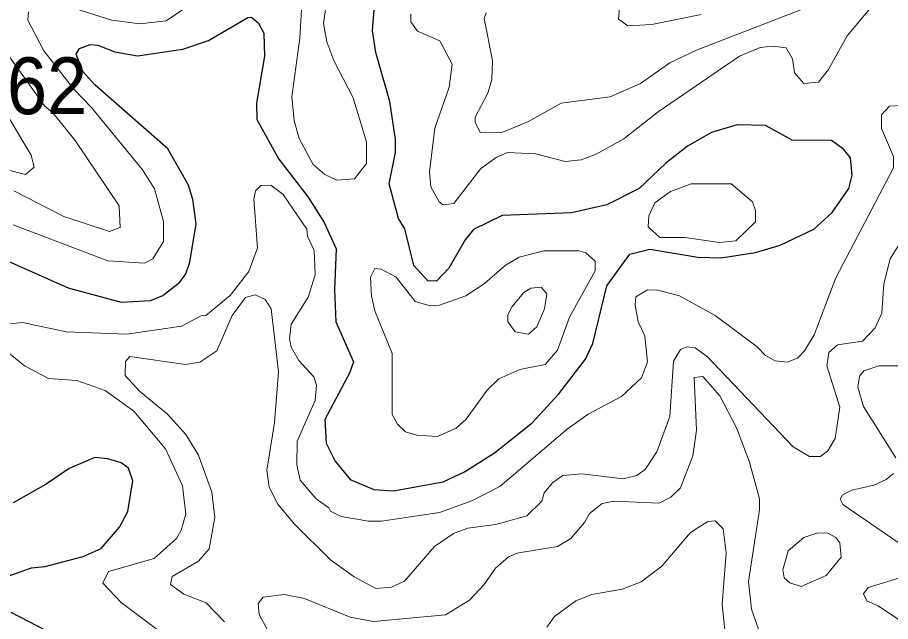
# Model space of a CAD drawing. Extents: x 763.2 to 816.8, y 7896.5 to 7952.7.
# Drawn here: x 806.119 to 808.579, y 7925.685 to 7927.387 of the extents above; entities that cross this region are included whole.
import ezdxf

# ---------------------------------------------------------------- set-up
doc = ezdxf.new("R2010")
doc.units = 0
doc.header["$LTSCALE"] = 0.064
doc.layers.add('1', color=7, linetype='Continuous', lineweight=25)
doc.layers.add('2', color=7, linetype='Continuous', lineweight=13)
doc.layers.add('21', color=7, linetype='Continuous')

msp = doc.modelspace()

# ---------------------------------------------------------------- linework, layer by layer
at = {"layer": '1'}
for points in [[(806.2941, 7927.2993), (806.3241, 7927.3109), (806.3454, 7927.309), (806.3932, 7927.2896), (806.4575, 7927.2784), (806.585, 7927.2969), (806.657, 7927.3217), (806.7681, 7927.3862), (806.7781, 7927.387), (806.7979, 7927.3707), (806.8131, 7927.3423), (806.8147, 7927.2775), (806.7921, 7927.1451), (806.7937, 7927.0992), (806.8555, 7926.9876), (806.938, 7926.8805), (806.9837, 7926.8089), (807.0169, 7926.7352), (807.012, 7926.6196), (807.0158, 7926.5295), (807.0658, 7926.4164), (807.0549, 7926.3847), (806.9848, 7926.2543), (806.989, 7926.1878), (807.0141, 7926.1372), (807.0565, 7926.0852), (807.1229, 7926.0571), (807.1788, 7926.0539), (807.3186, 7926.0784), (807.3791, 7926.1067), (807.4633, 7926.1602), (807.5696, 7926.245), (807.6442, 7926.3263), (807.7198, 7926.4246), (807.7404, 7926.468), (807.7796, 7926.6304), (807.8444, 7926.7196), (807.9009, 7926.7341), (808.0367, 7926.7112), (808.1024, 7926.7096), (808.1988, 7926.725), (808.2686, 7926.7455), (808.3629, 7926.7902), (808.4149, 7926.8373), (808.4622, 7926.9052), (808.4712, 7926.9423), (808.4663, 7926.9916), (808.4466, 7927.0153), (808.4129, 7927.0397), (808.3019, 7927.0411), (808.2265, 7927.0824), (808.1469, 7927.084), (808.0747, 7927.0625), (808.007, 7927.0239), (807.9459, 7926.9763), (807.8709, 7926.9048), (807.7802, 7926.8594), (807.6802, 7926.8361), (807.4849, 7926.829), (807.4044, 7926.7895), (807.3802, 7926.7605), (807.3345, 7926.6807), (807.2996, 7926.6439), (807.2758, 7926.6445), (807.2359, 7926.6884), (807.2102, 7926.7915), (807.1926, 7926.8207), (807.1668, 7926.918), (807.1845, 7927.0062), (807.1844, 7927.0432), (807.1681, 7927.15), (807.1288, 7927.2882), (807.1195, 7927.3491), (807.1262, 7927.4317)], [(806.6009, 7926.9141), (806.5425, 7927.0162), (806.3374, 7927.1969), (806.3028, 7927.2345), (806.2843, 7927.2831), (806.2941, 7927.2993)], [(806.0861, 7926.7033), (806.2617, 7926.6255), (806.4109, 7926.5844), (806.4936, 7926.5896), (806.5287, 7926.6036), (806.5769, 7926.641), (806.5932, 7926.6644), (806.6046, 7926.6972), (806.6224, 7926.8057), (806.6132, 7926.8742), (806.6009, 7926.9141)], [(806.0897, 7925.8118), (806.1584, 7925.8367), (806.1959, 7925.8405), (806.3044, 7925.8684), (806.3544, 7925.8914), (806.4067, 7925.9514), (806.4298, 7925.9957), (806.4445, 7926.0816), (806.432, 7926.1173), (806.4111, 7926.1323), (806.3734, 7926.144), (806.3367, 7926.1473), (806.2644, 7926.1163), (806.2001, 7926.072), (806.1065, 7926.0194)], [(806.0909, 7925.0499), (806.1263, 7925.0627), (806.234, 7925.0792), (806.3077, 7925.1026), (806.3733, 7925.1356), (806.4222, 7925.182), (806.4334, 7925.2535), (806.419, 7925.3251), (806.4188, 7925.362), (806.4416, 7925.4697), (806.4417, 7925.5305), (806.4142, 7925.5765), (806.3885, 7925.5972), (806.2479, 7925.6348), (806.1016, 7925.7104)]]:
    msp.add_lwpolyline(points, dxfattribs=at)
at = {"layer": '2'}
for points in [[(806.6214, 7927.4332), (806.5379, 7927.3769), (806.4641, 7927.3687), (806.3852, 7927.3786), (806.1912, 7927.441)], [(806.989, 7927.4221), (806.981, 7927.3695), (806.9905, 7927.3183), (807.0105, 7927.2652), (807.0646, 7927.1599), (807.1021, 7927.0365), (807.1024, 7926.9755), (807.0683, 7926.932), (807.0191, 7926.9282), (806.985, 7926.9442), (806.9518, 7926.9725), (806.9127, 7927.0457), (806.8984, 7927.0956), (806.8921, 7927.1633), (806.9151, 7927.3283), (806.9215, 7927.4432)], [(807.2277, 7927.3972), (807.2275, 7927.3744), (807.246, 7927.3485), (807.3088, 7927.3209), (807.3438, 7927.2551), (807.3351, 7927.1905), (807.2949, 7927.0744), (807.28, 7926.9521), (807.2836, 7926.9095), (807.307, 7926.8671), (807.3186, 7926.8594), (807.3484, 7926.8625), (807.4246, 7926.961), (807.4678, 7926.9925), (807.5, 7927.0059), (807.5788, 7927.0024), (807.662, 7926.9808), (807.7079, 7926.9858), (807.7502, 7927.0015), (807.8277, 7927.0452), (807.9247, 7927.1208), (808.1537, 7927.2778), (808.2121, 7927.3023), (808.2478, 7927.3062), (808.2855, 7927.301), (808.3031, 7927.2697), (808.3084, 7927.2304), (808.3346, 7927.201), (808.3759, 7927.2046), (808.4048, 7927.2401), (808.4569, 7927.3353), (808.5306, 7927.4226)], [(808.37, 7927.4254), (808.0327, 7927.2945), (807.9571, 7927.2585), (807.8748, 7927.201), (807.7894, 7927.1632), (807.6513, 7927.145), (807.5589, 7927.0932), (807.4869, 7927.0636), (807.4225, 7927.063), (807.4085, 7927.0919), (807.4086, 7927.1061), (807.4444, 7927.1737), (807.4559, 7927.2116), (807.4574, 7927.2651), (807.4346, 7927.3833), (807.4402, 7927.3997)], [(807.8153, 7927.4141), (807.8128, 7927.3822), (807.8389, 7927.3635), (807.9062, 7927.3667), (808.0457, 7927.3951)], [(806.1504, 7927.4025), (806.1478, 7927.3791), (806.1936, 7927.2923), (806.278, 7927.1843), (806.3272, 7927.1331), (806.4713, 7926.9576), (806.5054, 7926.9041), (806.5303, 7926.8122), (806.5306, 7926.7559), (806.5006, 7926.7066), (806.4771, 7926.6949), (806.3735, 7926.7012), (806.1072, 7926.803)], [(808.7247, 7927.4004), (808.8452, 7927.3272), (809.016, 7927.2361), (809.036, 7927.2071), (809.0477, 7927.1601), (809.0409, 7927.1324), (809.0255, 7927.1112), (808.9759, 7927.0714), (808.9285, 7927.0526), (808.8846, 7927.0449), (808.8135, 7927.0465), (808.7475, 7927.0613), (808.6071, 7927.1385), (808.576, 7927.1371), (808.5541, 7927.1127), (808.5536, 7927.074), (808.5879, 7926.9955), (808.588, 7926.9633), (808.4255, 7926.6537), (808.3645, 7926.4927), (808.337, 7926.4473), (808.3172, 7926.4272)], [(806.0731, 7927.3084), (806.1949, 7927.1376), (806.2199, 7927.1167), (806.2816, 7927.0402), (806.4059, 7926.8561), (806.4083, 7926.7949), (806.3782, 7926.7836), (806.2493, 7926.8257), (806.1091, 7926.8987)], [(808.0849, 7926.5476), (807.9842, 7926.6029), (807.9238, 7926.6183), (807.8947, 7926.6191), (807.8619, 7926.6003), (807.8601, 7926.5761), (807.8684, 7926.5295), (807.8865, 7926.4898), (807.8946, 7926.4166), (807.8775, 7926.3716), (807.821, 7926.3193), (807.727, 7926.269), (807.6685, 7926.2268), (807.4783, 7926.066), (807.3996, 7926.0249), (807.3087, 7925.9921), (807.1444, 7925.9685), (807.108, 7925.9685), (807.0309, 7925.9815), (807.0007, 7925.996), (806.9968, 7926.006), (806.9607, 7926.0314), (806.9156, 7926.0831), (806.9066, 7926.127), (806.9069, 7926.1935), (806.9575, 7926.308), (806.9614, 7926.3508), (806.9539, 7926.3749), (806.9119, 7926.4204), (806.8901, 7926.4577), (806.8857, 7926.4819), (806.8906, 7926.5233), (806.9382, 7926.5985), (806.9574, 7926.6622), (806.9547, 7926.7301), (806.9366, 7926.771), (806.9344, 7926.7905), (806.8679, 7926.8881), (806.8331, 7926.9146), (806.8048, 7926.9137), (806.7898, 7926.8986), (806.7854, 7926.8747), (806.795, 7926.738), (806.7707, 7926.6708), (806.7183, 7926.6033), (806.6497, 7926.5475), (806.637, 7926.5465), (806.5812, 7926.5175), (806.4268, 7926.4945), (806.2561, 7926.5017), (806.1335, 7926.5271), (806.0989, 7926.5239)], [(807.8262, 7926.0869), (807.8642, 7926.0968), (807.8881, 7926.1137), (807.9204, 7926.1631), (807.9569, 7926.2627), (807.9675, 7926.4183), (807.9874, 7926.4515), (808.005, 7926.4591), (808.0288, 7926.4564), (808.0622, 7926.4318), (808.3051, 7926.1777), (808.3508, 7926.1506), (808.3819, 7926.1498), (808.4022, 7926.1659), (808.4235, 7926.2004), (808.4368, 7926.2889), (808.3995, 7926.4058), (808.405, 7926.4427), (808.4297, 7926.4643), (808.5, 7926.4753), (808.5359, 7926.513), (808.555, 7926.5542), (808.5601, 7926.6367), (808.5784, 7926.7072), (808.6062, 7926.7523)], [(806.7026, 7925.6846), (806.6509, 7925.7377), (806.5874, 7925.7625), (806.5504, 7925.7899), (806.5553, 7925.812), (806.629, 7925.8551), (806.6588, 7925.8902), (806.675, 7925.9785), (806.6667, 7926.0496), (806.6289, 7926.1541), (806.5937, 7926.2121), (806.542, 7926.2691), (806.4627, 7926.3338), (806.4224, 7926.3782), (806.4237, 7926.4175), (806.4355, 7926.4316), (806.5923, 7926.409), (806.6325, 7926.4156), (806.6807, 7926.4476), (806.7239, 7926.5472), (806.7617, 7926.598), (806.789, 7926.6058), (806.8167, 7926.5924), (806.834, 7926.5656), (806.8541, 7926.389), (806.843, 7926.245), (806.8215, 7926.1121), (806.8286, 7926.0639), (806.8524, 7926.0163), (806.8987, 7925.9603), (807.0012, 7925.8596), (807.0682, 7925.8115), (807.1293, 7925.778), (807.1733, 7925.7823), (807.2094, 7925.799), (807.294, 7925.8971), (807.3478, 7925.9331), (807.3878, 7925.9483), (807.4667, 7925.9584), (807.5543, 7925.9833), (807.5969, 7926.0248)], [(808.3172, 7926.4272), (808.2876, 7926.4155), (808.2543, 7926.4193), (808.2273, 7926.4346), (808.2039, 7926.4591), (808.0849, 7926.5476)], [(806.0881, 7926.4468), (806.1384, 7926.4053), (806.2061, 7926.3694), (806.2866, 7926.3645), (806.3662, 7926.3365), (806.4469, 7926.2774), (806.5358, 7926.1715), (806.5843, 7926.0674), (806.593, 7925.988), (806.5807, 7925.9429), (806.5674, 7925.9188), (806.5044, 7925.8627), (806.3753, 7925.8259), (806.3596, 7925.7931), (806.4111, 7925.7393), (806.5168, 7925.6599)], [(808.612, 7926.4055), (808.5461, 7926.4055), (808.504, 7926.3914), (808.4923, 7926.3762), (808.4872, 7926.3451), (808.5029, 7926.2912), (808.5944, 7926.1465)], [(808.1453, 7926.2311), (808.0987, 7926.3211), (808.0504, 7926.3756), (808.0263, 7926.3722), (808.0327, 7926.2242), (808.022, 7926.1519)], [(808.5814, 7925.483), (808.5605, 7925.4061), (808.5732, 7925.2947), (808.5684, 7925.2509), (808.5556, 7925.2139), (808.5282, 7925.2026), (808.475, 7925.2101), (808.4316, 7925.2442), (808.3909, 7925.3062), (808.3464, 7925.3981), (808.3121, 7925.4442), (808.2413, 7925.5668), (808.1872, 7925.7202), (808.179, 7925.7985), (808.2101, 7926.0004), (808.2099, 7926.0307), (808.1807, 7926.1371), (808.1453, 7926.2311)], [(808.022, 7926.1519), (807.987, 7926.0615), (807.9603, 7926.036), (807.9269, 7926.019), (807.7992, 7926.0241), (807.7667, 7926.0174), (807.7308, 7925.9899), (807.7172, 7925.964), (807.678, 7925.9195), (807.6407, 7925.8963), (807.5265, 7925.8779), (807.5029, 7925.8676), (807.4662, 7925.8357), (807.4344, 7925.7893), (807.3928, 7925.746), (807.3252, 7925.704), (807.1221, 7925.6858), (807.0568, 7925.6977), (806.9282, 7925.7498), (806.8704, 7925.7611), (806.8113, 7925.7536), (806.7972, 7925.736), (806.7997, 7925.7053), (806.8444, 7925.6234)], [(807.5969, 7926.0248), (807.6029, 7926.0475), (807.6274, 7926.0773), (807.6559, 7926.0963), (807.7098, 7926.1014), (807.8262, 7926.0869)], [(808.588, 7926.1025), (808.5666, 7926.085), (808.5323, 7926.0697), (808.4699, 7926.0555), (808.444, 7926.0425), (808.4378, 7926.0303), (808.4449, 7926.0146), (808.6189, 7925.8961)], [(807.6111, 7925.6695), (807.6323, 7925.6992), (807.6922, 7925.7438), (807.7375, 7925.7615), (807.8234, 7925.7761), (807.8769, 7925.7972), (807.935, 7925.8414), (808.0159, 7925.9365), (808.0641, 7925.9675), (808.0851, 7925.969), (808.1081, 7925.9461), (808.1163, 7925.8787), (808.1049, 7925.7344), (808.115, 7925.6342)], [(808.6148, 7925.811), (808.5167, 7925.7809), (808.5028, 7925.7633), (808.5121, 7925.7437), (808.5441, 7925.7296), (808.6042, 7925.6888)]]:
    msp.add_lwpolyline(points, dxfattribs=at)
for points in [[(805.9858, 7927.0358), (806.09, 7926.9574), (806.1416, 7926.9447), (806.1656, 7926.965), (806.1573, 7926.9988), (806.0276, 7927.2141), (805.9837, 7927.2532), (805.9481, 7927.2616), (805.8797, 7927.2519), (805.8313, 7927.2198), (805.8109, 7927.1887), (805.8107, 7927.1409), (805.8192, 7927.1155), (805.8508, 7927.0906)], [(808.1299, 7926.9184), (808.0179, 7926.9178), (807.959, 7926.8961), (807.9153, 7926.8649), (807.898, 7926.8279), (807.8965, 7926.7968), (807.929, 7926.7671), (808.0004, 7926.7671), (808.0976, 7926.7524), (808.1434, 7926.7574), (808.1986, 7926.8112), (808.1986, 7926.8434), (808.1902, 7926.8673)], [(807.6745, 7926.5423), (807.7466, 7926.6731), (807.7466, 7926.6999), (807.7205, 7926.724), (807.7006, 7926.7293), (807.6027, 7926.7293), (807.533, 7926.7112), (807.4937, 7926.6882), (807.4339, 7926.6368), (807.3822, 7926.6026), (807.3081, 7926.5763), (807.282, 7926.5749), (807.2395, 7926.5864), (807.1857, 7926.6555), (807.1442, 7926.6774), (807.1258, 7926.6795), (807.1142, 7926.6551), (807.1169, 7926.6013), (807.1264, 7926.5607), (807.1746, 7926.44), (807.1749, 7926.2681), (807.1901, 7926.2411), (807.2127, 7926.2196), (807.2444, 7926.2098), (807.3022, 7926.2068), (807.3549, 7926.2296), (807.3838, 7926.2549), (807.4426, 7926.3374), (807.4759, 7926.3686), (807.535, 7926.3951), (807.6062, 7926.4097), (807.641, 7926.4494)], [(807.6042, 7926.5657), (807.6111, 7926.6084), (807.5952, 7926.6271), (807.5654, 7926.6238), (807.5461, 7926.6125), (807.5121, 7926.5721), (807.5004, 7926.5485), (807.5004, 7926.5291), (807.5216, 7926.5017), (807.5595, 7926.4947), (807.5826, 7926.5151)], [(808.3978, 7925.8146), (808.4401, 7925.8662), (808.4367, 7925.9073), (808.4255, 7925.9216), (808.4022, 7925.9338), (808.374, 7925.9354), (808.3351, 7925.9223), (808.2912, 7925.8849), (808.276, 7925.8311), (808.2798, 7925.8088), (808.2955, 7925.7944), (808.3277, 7925.7845)]]:
    msp.add_lwpolyline(points, close=True, dxfattribs=at)

# ---------------------------------------------------------------- texts
at = {"layer": '21', "width": 0.95}
msp.add_text('662', height=0.16, dxfattribs=at).set_placement((805.9762, 7927.1143))

doc.saveas('drawing.dxf')
